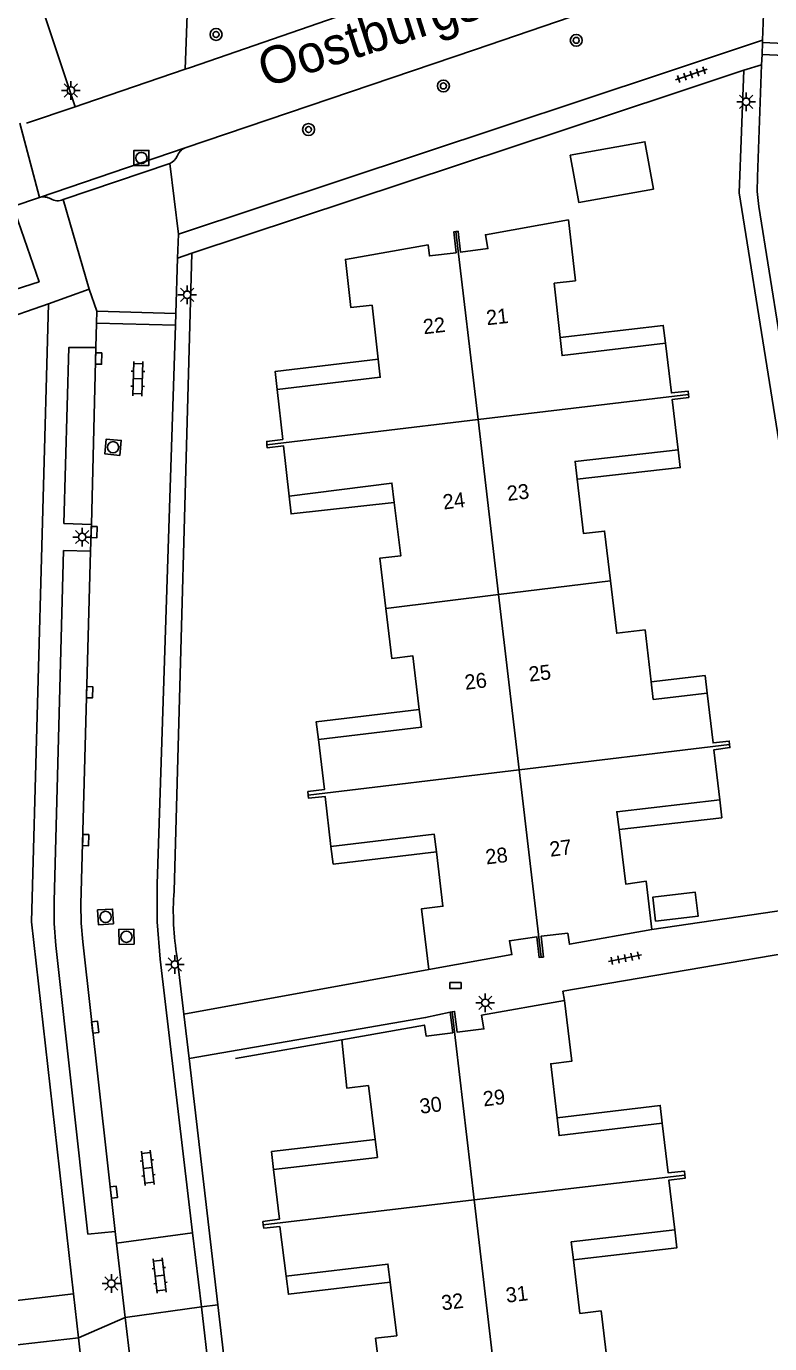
# Model space of a CAD drawing. Extents: x 125000 to 129004, y 397500 to 399008.
# Drawn here: x 127455.3 to 127505.1, y 398785.6 to 398873.7 of the extents above; entities that cross this region are included whole.
import ezdxf

# ---------------------------------------------------------------- set-up
doc = ezdxf.new("R2010")
doc.units = 0
for name, color, linetype in [('gg-afsc-muur', 7, 'Continuous'), ('gg-anno-huisnummerreeks BGT', 7, 'Continuous'), ('gg-anno-openbare ruimte label', 7, 'Continuous'), ('gg-bbg-gedigitaliseerde bijgebouw', 7, 'Continuous'), ('gg-bbg-hoofdgebouw', 7, 'Continuous'), ('gg-bbg-luifel en loopbrug', 7, 'Continuous'), ('gg-bbg-onder overbouw', 7, 'Continuous'), ('gg-bbg-pand overbouw', 7, 'Continuous'), ('gg-bbg-tussenscheiding', 7, 'Continuous'), ('gg-knt-verharding', 7, 'Continuous'), ('gg-knt-verharding nz', 7, 'Continuous'), ('gt-grn-weggrens', 7, 'Continuous'), ('gt-symb-boom', 7, 'Continuous'), ('gt-symb-klinker verharding', 7, 'Continuous'), ('gt-symb-kolk', 7, 'Continuous'), ('gt-symb-lichtmast', 7, 'Continuous'), ('gt-symb-rioolschacht', 7, 'Continuous'), ('gt-symb-tegel verharding', 7, 'Continuous')]:
    doc.layers.add(name, color=color, linetype=linetype)

# ---------------------------------------------------------------- blocks, each defined once
blk = doc.blocks.new('gt0-TEG1')
at = {"layer": 'gt-symb-tegel verharding'}
for p, q in [((-1.125, 0), (1.125, 0)), ((-0.9, -0.25), (-0.9, 0.25)), ((-0.45, -0.25), (-0.45, 0.25)), ((0, -0.25), (0, 0.25)), ((0.45, -0.25), (0.45, 0.25)), ((0.9, -0.25), (0.9, 0.25))]:
    blk.add_line(p, q, dxfattribs=at)
blk = doc.blocks.new('gt0-LMAST')
at = {"layer": 'gt-symb-lichtmast'}
for p, q in [((-0.182, 0.173), (-0.447, 0.438)), ((-0.005, 0.246), (-0.005, 0.621)), ((0.172, 0.173), (0.437, 0.438)), ((-0.255, -0.004), (-0.63, -0.004)), ((-0.182, -0.181), (-0.447, -0.446)), ((-0.005, -0.254), (-0.005, -0.629)), ((0.437, -0.446), (0.172, -0.181)), ((0.245, -0.004), (0.62, -0.004))]:
    blk.add_line(p, q, dxfattribs=at)
blk.add_circle((-0.005, -0.004), 0.25, dxfattribs=at)
blk = doc.blocks.new('gt0-KOLK')
at = {"layer": 'gt-symb-kolk'}
blk.add_lwpolyline([(0, 0), (0.375, 0), (0.375, 0.4), (-0.375, 0.4), (-0.375, 0), (0, 0)], dxfattribs=at)
blk = doc.blocks.new('gt0-RS')
at = {"layer": 'gt-symb-rioolschacht'}
blk.add_lwpolyline([(-0.5, -0.5), (0.5, -0.5), (0.5, 0.5), (-0.5, 0.5)], close=True, dxfattribs=at)
blk.add_circle((0, 0), 0.375, dxfattribs=at)
blk = doc.blocks.new('gt0-KL1')
at = {"layer": 'gt-symb-klinker verharding'}
for p, q in [((-1.15, 0.3), (1.15, 0.3)), ((-1, -0.3), (-1, 0.3)), ((-0.5, 0.3), (-0.5, 0.45)), ((0, -0.3), (0, 0.3)), ((0.5, 0.3), (0.5, 0.45)), ((1, -0.3), (1, 0.3)), ((-1.15, -0.3), (1.15, -0.3)), ((-0.5, -0.45), (-0.5, -0.3)), ((0.5, -0.45), (0.5, -0.3))]:
    blk.add_line(p, q, dxfattribs=at)
blk = doc.blocks.new('gt0-BOOM')
at = {"layer": 'gt-symb-boom'}
for radius in [0.4, 0.2]:
    blk.add_circle((0, 0), radius, dxfattribs=at)

msp = doc.modelspace()

# ---------------------------------------------------------------- linework, layer by layer
at = {"layer": 'gg-afsc-muur'}
msp.add_line((127469.331, 398804.673), (127476.433, 398805.915), dxfattribs=at)
at = {"layer": 'gg-bbg-gedigitaliseerde bijgebouw'}
msp.add_lwpolyline([(127497.423, 398813.845), (127500.272, 398814.178), (127500.083, 398815.789), (127497.234, 398815.455), (127497.423, 398813.845)], dxfattribs=at)
at = {"layer": 'gg-bbg-hoofdgebouw'}
for p, q in [((127494.417, 398836.613), (127494.818, 398833.268)), ((127485.782, 398807.571), (127491.325, 398808.549)), ((127483.685, 398807.769), (127483.813, 398807.785))]:
    msp.add_line(p, q, dxfattribs=at)
for points in [[(127491.045, 398852.907), (127490.649, 398856.537), (127492.07, 398856.7), (127491.602, 398860.769), (127486.046, 398859.775), (127486.212, 398858.85), (127484.384, 398858.61), (127484.231, 398860.005), (127484.077, 398859.988)], [(127484.077, 398859.988), (127483.931, 398859.972), (127484.084, 398858.577), (127482.297, 398858.36), (127482.214, 398859.101), (127476.685, 398858.131), (127477.047, 398854.901), (127478.468, 398855.06), (127478.879, 398851.454)], [(127498.087, 398852.524), (127498.487, 398849.19), (127499.601, 398849.317), (127499.626, 398849.099)], [(127472.126, 398849.427), (127472.497, 398846.089), (127471.419, 398845.945), (127471.437, 398845.725)], [(127499.626, 398849.099), (127499.65, 398848.89), (127498.538, 398848.763), (127498.942, 398845.396)], [(127471.437, 398845.725), (127471.455, 398845.516), (127472.546, 398845.649), (127472.92, 398842.287)], [(127492.185, 398843.415), (127492.603, 398839.792), (127494.017, 398839.951), (127494.417, 398836.613)], [(127479.377, 398834.776), (127478.975, 398838.134), (127480.395, 398838.304), (127479.951, 398841.866)], [(127481.624, 398828.024), (127481.197, 398831.601), (127479.777, 398831.431), (127479.377, 398834.776)], [(127497.136, 398829.867), (127496.729, 398833.343), (127494.836, 398833.116), (127494.818, 398833.268)], [(127500.88, 398829.096), (127501.277, 398825.775), (127502.355, 398825.895), (127502.381, 398825.676)], [(127474.872, 398826.002), (127475.278, 398822.659), (127474.179, 398822.516), (127474.199, 398822.284)], [(127502.381, 398825.676), (127502.405, 398825.467), (127501.321, 398825.305), (127501.714, 398821.96)], [(127474.199, 398822.284), (127474.217, 398822.075), (127475.318, 398822.203), (127475.706, 398818.841)], [(127494.982, 398819.98), (127495.442, 398816.326), (127496.791, 398816.538), (127497.17, 398813.297)], [(127482.266, 398810.623), (127481.78, 398814.683), (127483.2, 398814.853), (127482.765, 398818.482)], [(127497.17, 398813.297), (127491.66, 398812.308), (127491.558, 398813.048), (127489.77, 398812.841), (127489.926, 398811.45), (127489.771, 398811.432)], [(127489.771, 398811.432), (127489.646, 398811.417), (127489.49, 398812.809), (127487.651, 398812.543), (127487.817, 398811.618), (127482.266, 398810.623)], [(127491.325, 398808.549), (127491.831, 398804.49), (127490.412, 398804.313), (127490.837, 398800.699)], [(127476.433, 398805.915), (127481.965, 398806.895), (127482.095, 398806.156), (127483.861, 398806.381), (127483.685, 398807.769)], [(127483.813, 398807.785), (127483.982, 398807.807), (127484.158, 398806.418), (127485.945, 398806.645), (127485.782, 398807.571)], [(127476.433, 398805.915), (127476.785, 398802.669), (127478.224, 398802.848), (127478.671, 398799.253)], [(127497.867, 398800.334), (127498.27, 398797.006), (127499.366, 398797.118), (127499.384, 398796.862)], [(127471.883, 398797.225), (127472.267, 398793.903), (127471.162, 398793.745), (127471.191, 398793.527)], [(127499.384, 398796.862), (127499.399, 398796.653), (127498.323, 398796.532), (127498.707, 398793.194)], [(127471.191, 398793.527), (127471.219, 398793.32), (127472.291, 398793.42), (127472.723, 398790.099)], [(127491.934, 398791.193), (127492.364, 398787.605), (127493.784, 398787.775), (127494.189, 398784.414)], [(127479.113, 398782.649), (127478.701, 398785.947), (127480.122, 398786.108), (127479.674, 398789.694)]]:
    msp.add_lwpolyline(points, dxfattribs=at)
at = {"layer": 'gg-bbg-luifel en loopbrug'}
msp.add_lwpolyline([(127491.713, 398865.105), (127496.716, 398866.006), (127497.287, 398862.838), (127492.284, 398861.937), (127491.713, 398865.105)], dxfattribs=at)
at = {"layer": 'gg-bbg-onder overbouw'}
for p, q in [((127497.275, 398828.674), (127497.136, 398829.867)), ((127500.88, 398829.096), (127497.275, 398828.674))]:
    msp.add_line(p, q, dxfattribs=at)
for points in [[(127498.087, 398852.524), (127491.177, 398851.695), (127491.045, 398852.907)], [(127472.126, 398849.427), (127479.017, 398850.249), (127478.879, 398851.454)], [(127498.942, 398845.396), (127492.047, 398844.608), (127492.185, 398843.415)], [(127479.951, 398841.866), (127479.789, 398843.167), (127472.92, 398842.287)], [(127474.872, 398826.002), (127481.766, 398826.832), (127481.624, 398828.024)], [(127501.714, 398821.96), (127494.832, 398821.171), (127494.982, 398819.98)], [(127482.765, 398818.482), (127482.623, 398819.669), (127475.706, 398818.841)], [(127497.867, 398800.334), (127490.977, 398799.508), (127490.837, 398800.699)], [(127471.883, 398797.225), (127478.822, 398798.041), (127478.671, 398799.253)], [(127498.707, 398793.194), (127491.791, 398792.389), (127491.934, 398791.193)], [(127472.723, 398790.099), (127479.522, 398790.91), (127479.674, 398789.694)]]:
    msp.add_lwpolyline(points, dxfattribs=at)
at = {"layer": 'gg-bbg-pand overbouw'}
for points in [[(127491.045, 398852.907), (127497.944, 398853.716), (127498.087, 398852.524)], [(127478.879, 398851.454), (127471.992, 398850.632), (127472.126, 398849.427)], [(127492.185, 398843.415), (127499.078, 398844.203), (127498.942, 398845.396)], [(127479.951, 398841.866), (127473.052, 398841.099), (127472.92, 398842.287)], [(127497.136, 398829.867), (127500.736, 398830.288), (127500.88, 398829.096)], [(127481.624, 398828.024), (127474.732, 398827.199), (127474.872, 398826.002)], [(127494.982, 398819.98), (127501.854, 398820.767), (127501.714, 398821.96)], [(127475.706, 398818.841), (127475.872, 398817.673), (127482.765, 398818.482)], [(127490.837, 398800.699), (127497.743, 398801.528), (127497.867, 398800.334)], [(127478.671, 398799.253), (127471.747, 398798.438), (127471.883, 398797.225)], [(127491.934, 398791.193), (127498.844, 398791.991), (127498.707, 398793.194)], [(127479.674, 398789.694), (127472.87, 398788.893), (127472.723, 398790.099)]]:
    msp.add_lwpolyline(points, dxfattribs=at)
at = {"layer": 'gg-bbg-tussenscheiding'}
for p, q in [((127484.077, 398859.988), (127485.551, 398847.414)), ((127485.551, 398847.414), (127499.626, 398849.099)), ((127471.437, 398845.725), (127485.551, 398847.414)), ((127485.551, 398847.414), (127486.925, 398835.698)), ((127486.925, 398835.698), (127494.417, 398836.613)), ((127479.377, 398834.776), (127486.925, 398835.698)), ((127486.925, 398835.698), (127488.299, 398823.981)), ((127488.299, 398823.981), (127502.381, 398825.676)), ((127474.199, 398822.284), (127488.299, 398823.981)), ((127488.299, 398823.981), (127489.771, 398811.432)), ((127483.813, 398807.785), (127485.291, 398795.195)), ((127485.291, 398795.195), (127499.384, 398796.862)), ((127471.191, 398793.527), (127485.291, 398795.195)), ((127485.291, 398795.195), (127486.66, 398783.533))]:
    msp.add_line(p, q, dxfattribs=at)
at = {"layer": 'gg-knt-verharding'}
for p, q in [((127465.97, 398870.848), (127466.181, 398876.575)), ((127504.583, 398872.793), (127504.736, 398876.832)), ((127498.016, 398870.605), (127504.583, 398872.793)), ((127504.577, 398872.633), (127504.547, 398871.834)), ((127504.583, 398872.793), (127504.577, 398872.633)), ((127509.698, 398872.435), (127504.577, 398872.633)), ((127504.547, 398871.834), (127504.521, 398871.153)), ((127509.666, 398871.636), (127504.547, 398871.834)), ((127498.016, 398870.605), (127465.509, 398859.809)), ((127498.51, 398869.184), (127503.34, 398870.786)), ((127466.412, 398858.556), (127498.51, 398869.184)), ((127458.601, 398868.34), (127455.344, 398867.243)), ((127465.959, 398865.593), (127456.212, 398862.272)), ((127457.804, 398862.128), (127464.945, 398864.556)), ((127454.448, 398861.672), (127456.212, 398862.272)), ((127466.412, 398858.556), (127465.225, 398815.854)), ((127451.684, 398853.37), (127456.831, 398855.165)), ((127460.031, 398853.873), (127460.048, 398854.662)), ((127460.048, 398854.662), (127465.335, 398854.499)), ((127459.996, 398852.24), (127460.031, 398853.873)), ((127460.031, 398853.873), (127465.31, 398853.73)), ((127465.31, 398853.73), (127465.335, 398854.499)), ((127459.633, 398838.618), (127459.697, 398840.385)), ((127508.381, 398814.948), (127497.17, 398813.297)), ((127465.438, 398811.407), (127465.882, 398807.627)), ((127500.519, 398810.756), (127508.193, 398812.072)), ((127465.882, 398807.627), (127482.266, 398810.623)), ((127466.222, 398804.656), (127468.153, 398788.191)), ((127461.287, 398793.083), (127461.378, 398792.301)), ((127466.467, 398793.004), (127461.378, 398792.301)), ((127466.467, 398793.004), (127467.054, 398788.037)), ((127461.378, 398792.301), (127461.96, 398787.322)), ((127452.922, 398788.255), (127458.495, 398788.909)), ((127461.96, 398787.322), (127467.054, 398788.037)), ((127467.054, 398788.037), (127473.971, 398729.598)), ((127468.153, 398788.191), (127474.828, 398731.27)), ((127461.96, 398787.322), (127462.627, 398781.609)), ((127458.831, 398785.974), (127452.497, 398785.251)), ((127462.961, 398750.11), (127458.831, 398785.974))]:
    msp.add_line(p, q, dxfattribs=at)
for points in [[(127504.061, 398883.835), (127487.043, 398878.148), (127466.322, 398870.968), (127465.97, 398870.848)], [(127465.959, 398865.593), (127485.306, 398872.146), (127504.721, 398878.794)], [(127465.97, 398870.848), (127459.19, 398868.539), (127458.601, 398868.34)], [(127503.34, 398870.786), (127503.023, 398862.593), (127508.827, 398826.178), (127508.381, 398814.948)], [(127504.521, 398871.153), (127504.236, 398863.655), (127504.228, 398862.662), (127504.344, 398861.669), (127509.865, 398827.058), (127509.936, 398826.045), (127509.953, 398825.029), (127509.615, 398817.621)], [(127454.601, 398856.116), (127456.195, 398856.636), (127454.588, 398861.268)], [(127458.495, 398788.909), (127455.696, 398813.809), (127456.831, 398855.165)], [(127465.31, 398853.73), (127464.084, 398816.321), (127464.1, 398813.808), (127464.301, 398811.302), (127466.467, 398793.004)], [(127459.996, 398852.24), (127458.188, 398852.243), (127457.861, 398840.466), (127459.697, 398840.385)], [(127459.633, 398838.618), (127457.836, 398838.648), (127457.196, 398815.192), (127457.211, 398813.701), (127457.326, 398812.215), (127459.46, 398792.917), (127461.287, 398793.083)], [(127491.325, 398808.549), (127491.232, 398809.167), (127500.519, 398810.756)], [(127483.685, 398807.769), (127482.044, 398807.399), (127466.222, 398804.656)]]:
    msp.add_lwpolyline(points, dxfattribs=at)
for centre, radius, start, end in [((127466.383, 398864.65), 1.034, 114.20303, 157.59891), ((127464.528, 398865.45), 0.987, 295.02045, 335.68836), ((127456.478, 398861.313), 0.995, 59.77749, 105.51301), ((127457.437, 398862.985), 0.932, 240.5688, 293.18694), ((127483.111, 398814.482), 17.939, 175.61395, 189.8705)]:
    msp.add_arc(centre, radius, start, end, dxfattribs=at)
at = {"layer": 'gg-knt-verharding nz'}
msp.add_line((127459.996, 398852.24), (127459.697, 398840.385), dxfattribs=at)
msp.add_lwpolyline([(127459.633, 398838.618), (127458.993, 398814.995), (127459.013, 398813.725), (127459.118, 398812.459), (127461.287, 398793.083)], dxfattribs=at)
at = {"layer": 'gt-grn-weggrens'}
for p, q in [((127456.091, 398875.937), (127458.601, 398868.34)), ((127503.34, 398870.786), (127504.521, 398871.153)), ((127454.908, 398867.241), (127456.212, 398862.272)), ((127465.509, 398859.809), (127464.945, 398864.556)), ((127459.546, 398856.126), (127457.804, 398862.128)), ((127465.457, 398858.218), (127465.509, 398859.809)), ((127465.335, 398854.499), (127465.457, 398858.218)), ((127465.457, 398858.218), (127466.412, 398858.556)), ((127456.831, 398855.165), (127459.546, 398856.126)), ((127460.048, 398854.662), (127459.546, 398856.126)), ((127465.882, 398807.627), (127466.222, 398804.656)), ((127458.831, 398785.974), (127458.495, 398788.909)), ((127467.054, 398788.037), (127468.153, 398788.191)), ((127458.831, 398785.974), (127461.96, 398787.322))]:
    msp.add_line(p, q, dxfattribs=at)

# ---------------------------------------------------------------- block references
at = {"layer": 'gt-symb-boom'}
for p in [(127468.031, 398873.179), (127492.121, 398872.786), (127483.235, 398869.732), (127474.217, 398866.819)]:
    msp.add_blockref('gt0-BOOM', p, dxfattribs=at)
at = {"layer": 'gt-symb-klinker verharding'}
for p, rotation in [((127462.799, 398850.146), -91.43209618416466), ((127463.461, 398797.342), 96.37182240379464), ((127464.26, 398790.14), -83.33703637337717)]:
    msp.add_blockref('gt0-KL1', p, dxfattribs=dict(at, rotation=rotation))
at = {"layer": 'gt-symb-kolk'}
for p, rotation in [((127459.979, 398851.501), -91.31757062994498), ((127459.669, 398839.889), -91.60386277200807), ((127459.375, 398829.169), -91.54661029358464), ((127459.111, 398819.28), -91.54661029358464), ((127459.752, 398806.735), -83.68511557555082), ((127461.001, 398795.7), -83.57125225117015)]:
    msp.add_blockref('gt0-KOLK', p, dxfattribs=dict(at, rotation=rotation))
msp.add_blockref('gt0-KOLK', (127484.043, 398809.339), dxfattribs=at)
at = {"layer": 'gt-symb-lichtmast'}
for p in [(127458.329, 398869.427), (127503.493, 398868.68), (127466.103, 398855.768), (127459.081, 398839.557), (127465.282, 398810.959), (127486.045, 398808.39), (127461.035, 398789.606)]:
    msp.add_blockref('gt0-LMAST', p, dxfattribs=at)
at = {"layer": 'gt-symb-rioolschacht'}
msp.add_blockref('gt0-RS', (127463.042, 398864.917), dxfattribs=at)
for p, rotation in [((127461.143, 398845.561), 84.66555996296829), ((127460.639, 398814.135), 93.03686894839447), ((127462.039, 398812.808), 91.43209618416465)]:
    msp.add_blockref('gt0-RS', p, dxfattribs=dict(at, rotation=rotation))
at = {"layer": 'gt-symb-tegel verharding'}
for p, rotation in [((127499.818, 398870.491), 18.543669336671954), ((127495.388, 398811.382), -168.70129979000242)]:
    msp.add_blockref('gt0-TEG1', p, dxfattribs=dict(at, rotation=rotation))

# ---------------------------------------------------------------- texts
at = {"layer": 'gg-anno-huisnummerreeks BGT'}
for s, rotation, p in [('21', 6.2, (127486.151, 398853.72)), ('22', 6.5, (127481.933, 398853.118)), ('23', 6.6, (127487.544, 398841.967)), ('24', 7.1, (127483.259, 398841.389)), ('25', 6.7, (127489.001, 398829.872)), ('26', 6.8, (127484.715, 398829.328)), ('27', 7.2, (127490.397, 398818.159)), ('28', 6.8, (127486.112, 398817.643)), ('29', 6.7, (127485.939, 398801.452)), ('30', 7.1, (127481.707, 398800.959)), ('31', 6.8, (127487.468, 398788.317)), ('32', 7.1, (127483.158, 398787.806))]:
    msp.add_text(s, height=1, rotation=rotation, dxfattribs=at).set_placement(p)
at = {"layer": 'gg-anno-openbare ruimte label'}
msp.add_text('Oostburgstraat', height=2.5, rotation=17.9, dxfattribs=at).set_placement((127471.342, 398869.619))

doc.saveas('drawing.dxf')
